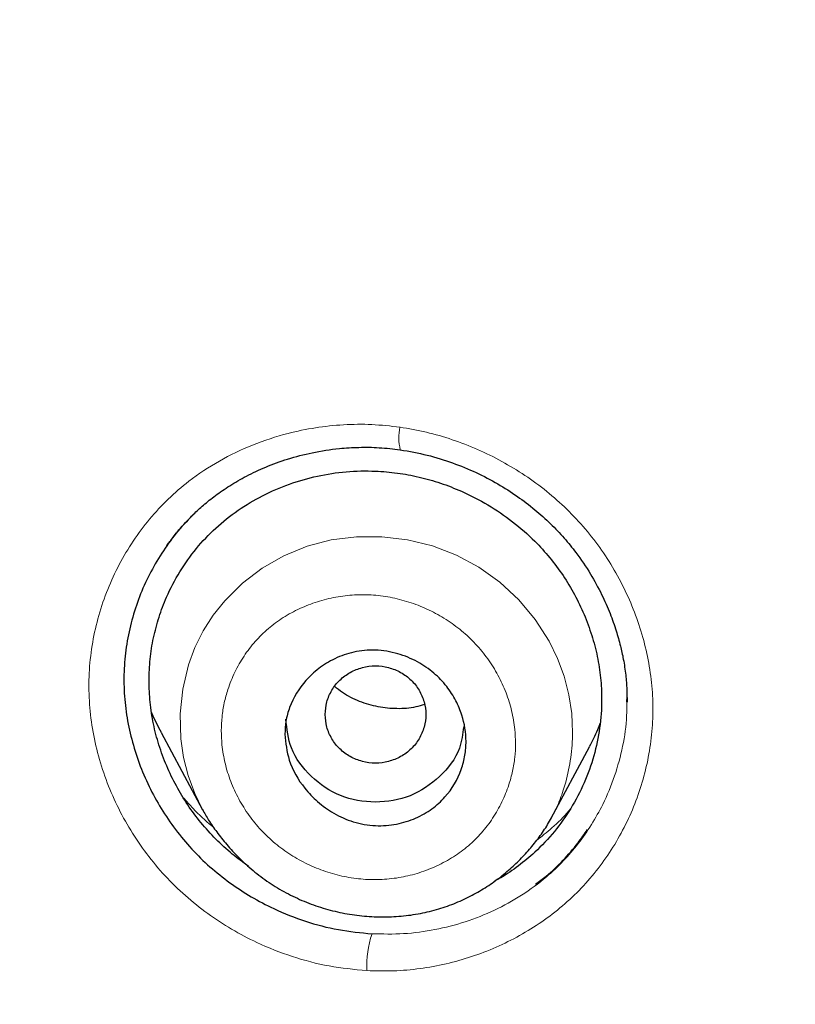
# Model space of a CAD drawing. Header units: millimetres. Extents: x 8 to 830, y 12 to 2106.
# Tile 348 of 624: x 428 to 436, y 1814 to 1823. Entities that reach past the tile are written whole.
import ezdxf

# ---------------------------------------------------------------- set-up
doc = ezdxf.new("R2010")
doc.units = ezdxf.units.MM

msp = doc.modelspace()

# ---------------------------------------------------------------- linework, layer by layer
at = {"color": 7, "linetype": 'Continuous', "lineweight": 30}
for p, q in [((434.1869, 1816.7007), (434.1872, 1816.7225)), ((434.1869, 1816.7007), (434.1872, 1816.7225)), ((434.187, 1816.7062), (434.1871, 1816.712)), ((434.187, 1816.7062), (434.1871, 1816.712)), ((429.5631, 1816.3947), (429.9721, 1815.6277)), ((433.4372, 1815.5437), (433.8154, 1816.2535)), ((429.9035, 1815.5679), (429.9036, 1815.5678)), ((429.9035, 1815.5679), (429.9036, 1815.5678)), ((429.9733, 1815.6283), (429.9699, 1815.6353)), ((433.513, 1815.4688), (433.513, 1815.4688)), ((433.513, 1815.4688), (433.513, 1815.4688))]:
    msp.add_line(p, q, dxfattribs=at)
at = {"color": 8, "linetype": 'Continuous', "lineweight": 0}
msp.add_line((434.1872, 1816.7225), (434.1879, 1816.7909), dxfattribs=at)
msp.add_line((434.1872, 1816.7225), (434.1879, 1816.7909), dxfattribs=at)
at = {"color": 8, "linetype": 'Continuous', "lineweight": 0, "flags": 128}
msp.add_lwpolyline([(429.9699, 1815.6353), (429.8948, 1815.7904), (429.8304, 1815.9665), (429.7846, 1816.1477), (429.7574, 1816.3322), (429.7501, 1816.5801), (429.7753, 1816.8261), (429.8329, 1817.0657), (429.897, 1817.2386), (429.979, 1817.4034), (430.0784, 1817.5587), (430.1936, 1817.703), (430.3692, 1817.8768), (430.5664, 1818.0267), (430.7815, 1818.1502), (431.0106, 1818.2447), (431.2511, 1818.3079), (431.5008, 1818.3395), (431.7548, 1818.3399), (432.0085, 1818.3095), (432.2568, 1818.2484), (432.495, 1818.1571), (432.7189, 1818.0358), (432.9261, 1817.8865), (433.1134, 1817.7123), (433.2776, 1817.5165), (433.4154, 1817.3021), (433.4996, 1817.1312), (433.5657, 1816.953), (433.6124, 1816.7695), (433.6399, 1816.5827), (433.6399, 1816.5827)], dxfattribs=at)
at = {"color": 8, "linetype": 'Continuous', "lineweight": 0}
for centre, radius, start, end in [((432.4337, 1819.3211), 0.5108, 167.93821, 193.35058), ((432.6633, 1814.0655), 1.0599, 161.85153, 181.92826)]:
    msp.add_arc(centre, radius, start, end, dxfattribs=at)
at = {"color": 7, "linetype": 'Continuous', "lineweight": 30}
for points, knots in [([(510.7345, 1777.283), (511.196, 1778.5113), (512.1144, 1780.956), (513.0981, 1784.7258), (513.8725, 1788.5069), (514.4563, 1792.2995), (514.9429, 1796.4852), (515.2975, 1801.0645), (515.5074, 1806.0295), (515.6025, 1811.5769), (515.5925, 1817.7062), (515.5808, 1824.4363), (515.4774, 1831.185), (515.1582, 1837.9628), (514.6141, 1843.6189), (513.9442, 1848.142), (513.2786, 1851.5396), (512.3994, 1854.9237), (511.2437, 1858.2683), (509.8264, 1861.3448), (508.149, 1864.1086), (506.2557, 1866.5237), (504.0457, 1868.669), (501.6067, 1870.5234), (499.0248, 1872.1214), (495.9035, 1873.724), (492.2173, 1875.2455), (487.9674, 1876.6144), (483.6514, 1877.6968), (479.2858, 1878.5243), (474.8847, 1879.0927), (470.4737, 1879.4169), (466.0811, 1879.5438), (461.7102, 1879.5546), (457.3392, 1879.5425), (452.9465, 1879.4146), (448.5357, 1879.0926), (444.1344, 1878.5252), (439.7689, 1877.6974), (435.4526, 1876.6159), (431.2032, 1875.2452), (427.5168, 1873.7246), (424.3955, 1872.1222), (421.8134, 1870.5248), (419.3748, 1868.6694), (417.1645, 1866.5249), (415.271, 1864.109), (413.594, 1861.3452), (412.1761, 1858.2686), (411.0209, 1854.9241), (410.1414, 1851.5401), (409.4759, 1848.1425), (408.8061, 1843.6193), (408.2616, 1837.9633), (407.9432, 1831.1854), (407.8394, 1824.4365), (407.8275, 1817.7065), (407.8173, 1811.1258), (407.9407, 1804.6729), (408.2877, 1798.3482), (408.8661, 1792.8889), (409.5849, 1788.3045), (410.3544, 1784.5914), (411.3287, 1780.8899), (412.232, 1778.4891), (412.6859, 1777.283)], [0, 0, 0, 0, 0.01422, 0.028301, 0.042283, 0.056188, 0.070046, 0.088148, 0.106186, 0.124159, 0.148558, 0.172923, 0.197399, 0.221993, 0.24671, 0.259145, 0.27167, 0.284302, 0.297067, 0.309991, 0.320883, 0.3319, 0.342924, 0.353811, 0.364567, 0.375221, 0.391058, 0.40678, 0.422432, 0.438055, 0.453668, 0.469227, 0.484683, 0.500001, 0.515318, 0.530774, 0.546334, 0.561944, 0.577571, 0.59322, 0.608942, 0.624779, 0.635434, 0.646191, 0.657076, 0.668103, 0.679114, 0.690014, 0.702933, 0.7157, 0.728331, 0.740856, 0.753291, 0.778008, 0.802602, 0.827078, 0.851444, 0.875842, 0.898728, 0.921719, 0.944802, 0.958463, 0.9722, 0.986034, 1, 1, 1, 1]), ([(510.7345, 1777.283), (511.196, 1778.5113), (512.1144, 1780.956), (513.0981, 1784.7258), (513.8725, 1788.5069), (514.4563, 1792.2995), (514.9429, 1796.4852), (515.2975, 1801.0645), (515.5074, 1806.0295), (515.6025, 1811.5769), (515.5925, 1817.7062), (515.5808, 1824.4363), (515.4774, 1831.185), (515.1582, 1837.9628), (514.6141, 1843.6189), (513.9442, 1848.142), (513.2786, 1851.5396), (512.3994, 1854.9237), (511.2437, 1858.2683), (509.8264, 1861.3448), (508.149, 1864.1086), (506.2557, 1866.5237), (504.0457, 1868.669), (501.6067, 1870.5234), (499.0248, 1872.1214), (495.9035, 1873.724), (492.2173, 1875.2455), (487.9674, 1876.6144), (483.6514, 1877.6968), (479.2858, 1878.5243), (474.8847, 1879.0927), (470.4737, 1879.4169), (466.0811, 1879.5438), (461.7102, 1879.5546), (457.3392, 1879.5425), (452.9465, 1879.4146), (448.5357, 1879.0926), (444.1344, 1878.5252), (439.7689, 1877.6974), (435.4526, 1876.6159), (431.2032, 1875.2452), (427.5168, 1873.7246), (424.3955, 1872.1222), (421.8134, 1870.5248), (419.3748, 1868.6694), (417.1645, 1866.5249), (415.271, 1864.109), (413.594, 1861.3452), (412.1761, 1858.2686), (411.0209, 1854.9241), (410.1414, 1851.5401), (409.4759, 1848.1425), (408.8061, 1843.6193), (408.2616, 1837.9633), (407.9432, 1831.1854), (407.8394, 1824.4365), (407.8275, 1817.7065), (407.8173, 1811.1258), (407.9407, 1804.6729), (408.2877, 1798.3482), (408.8661, 1792.8889), (409.5849, 1788.3045), (410.3544, 1784.5914), (411.3287, 1780.8899), (412.232, 1778.4891), (412.6859, 1777.283)], [0, 0, 0, 0, 0.01422, 0.028301, 0.042283, 0.056188, 0.070046, 0.088148, 0.106186, 0.124159, 0.148558, 0.172923, 0.197399, 0.221993, 0.24671, 0.259145, 0.27167, 0.284302, 0.297067, 0.309991, 0.320883, 0.3319, 0.342924, 0.353811, 0.364567, 0.375221, 0.391058, 0.40678, 0.422432, 0.438055, 0.453668, 0.469227, 0.484683, 0.500001, 0.515318, 0.530774, 0.546334, 0.561944, 0.577571, 0.59322, 0.608942, 0.624779, 0.635434, 0.646191, 0.657076, 0.668103, 0.679114, 0.690014, 0.702933, 0.7157, 0.728331, 0.740856, 0.753291, 0.778008, 0.802602, 0.827078, 0.851444, 0.875842, 0.898728, 0.921719, 0.944802, 0.958463, 0.9722, 0.986034, 1, 1, 1, 1]), ([(509.3423, 1777.4049), (509.7183, 1778.3924), (510.4698, 1780.3658), (511.3321, 1783.4065), (512.0458, 1786.4763), (512.6171, 1789.5709), (513.0767, 1792.6797), (513.5103, 1796.3921), (513.8592, 1800.711), (514.082, 1805.6321), (514.1824, 1810.777), (514.1877, 1816.1421), (514.1728, 1821.7311), (514.1152, 1827.3234), (513.9424, 1832.9205), (513.5875, 1838.5169), (513.0842, 1843.1695), (512.5192, 1846.875), (511.9914, 1849.6415), (511.3341, 1852.3856), (510.5188, 1855.0941), (509.5118, 1857.7456), (508.3826, 1860.0977), (507.1653, 1862.1408), (505.9164, 1863.8884), (504.5021, 1865.5141), (502.7581, 1867.1622), (500.6561, 1868.7706), (498.2049, 1870.3023), (495.4674, 1871.7247), (492.4542, 1873.021), (489.1781, 1874.1775), (485.8389, 1875.1431), (482.4531, 1875.9391), (478.7474, 1876.6301), (474.7215, 1877.1587), (470.3866, 1877.4866), (466.0475, 1877.6185), (461.7109, 1877.6317), (457.3736, 1877.6168), (453.0331, 1877.4839), (448.6974, 1877.1591), (444.6718, 1876.6304), (440.9669, 1875.9404), (437.5818, 1875.1439), (434.2431, 1874.1765), (430.9665, 1873.02), (427.9522, 1871.7254), (425.2152, 1870.3025), (422.7646, 1868.7707), (420.6639, 1867.1614), (418.9187, 1865.5147), (417.5059, 1863.8877), (416.2553, 1862.1413), (415.0394, 1860.0972), (413.9094, 1857.7456), (412.9024, 1855.0942), (412.0874, 1852.3857), (411.43, 1849.6416), (410.902, 1846.8752), (410.3372, 1843.1697), (409.8334, 1838.5173), (409.4791, 1832.9208), (409.3061, 1827.3237), (409.2483, 1821.7314), (409.2333, 1816.1424), (409.2386, 1810.8518), (409.3331, 1805.8564), (409.5372, 1801.1587), (409.8955, 1796.4662), (410.376, 1792.367), (410.9254, 1788.8629), (411.4883, 1785.9489), (412.1819, 1783.0587), (413.0111, 1780.1956), (413.7221, 1778.3357), (414.078, 1777.4049)], [0, 0, 0, 0, 0.011709, 0.0234, 0.035079, 0.046745, 0.058401, 0.070053, 0.08835, 0.106637, 0.124908, 0.145647, 0.166375, 0.187119, 0.207887, 0.228673, 0.249479, 0.259892, 0.270315, 0.28075, 0.291198, 0.301658, 0.31213, 0.319994, 0.327864, 0.335737, 0.343609, 0.354092, 0.364563, 0.37502, 0.38755, 0.400066, 0.41258, 0.425091, 0.437599, 0.45323, 0.468841, 0.484431, 0.499999, 0.515569, 0.531166, 0.546782, 0.562408, 0.574915, 0.587424, 0.599934, 0.612454, 0.624987, 0.635443, 0.645912, 0.656393, 0.664263, 0.672136, 0.680006, 0.687871, 0.698343, 0.708803, 0.71925, 0.729685, 0.740108, 0.750521, 0.771326, 0.792113, 0.81288, 0.833624, 0.854353, 0.875091, 0.892532, 0.909986, 0.927451, 0.944927, 0.955919, 0.966921, 0.977933, 0.988958, 1, 1, 1, 1]), ([(509.3423, 1777.4049), (509.7183, 1778.3924), (510.4698, 1780.3658), (511.3321, 1783.4065), (512.0458, 1786.4763), (512.6171, 1789.5709), (513.0767, 1792.6797), (513.5103, 1796.3921), (513.8592, 1800.711), (514.082, 1805.6321), (514.1824, 1810.777), (514.1877, 1816.1421), (514.1728, 1821.7311), (514.1152, 1827.3234), (513.9424, 1832.9205), (513.5875, 1838.5169), (513.0842, 1843.1695), (512.5192, 1846.875), (511.9914, 1849.6415), (511.3341, 1852.3856), (510.5188, 1855.0941), (509.5118, 1857.7456), (508.3826, 1860.0977), (507.1653, 1862.1408), (505.9164, 1863.8884), (504.5021, 1865.5141), (502.7581, 1867.1622), (500.6561, 1868.7706), (498.2049, 1870.3023), (495.4674, 1871.7247), (492.4542, 1873.021), (489.1781, 1874.1775), (485.8389, 1875.1431), (482.4531, 1875.9391), (478.7474, 1876.6301), (474.7215, 1877.1587), (470.3866, 1877.4866), (466.0475, 1877.6185), (461.7109, 1877.6317), (457.3736, 1877.6168), (453.0331, 1877.4839), (448.6974, 1877.1591), (444.6718, 1876.6304), (440.9669, 1875.9404), (437.5818, 1875.1439), (434.2431, 1874.1765), (430.9665, 1873.02), (427.9522, 1871.7254), (425.2152, 1870.3025), (422.7646, 1868.7707), (420.6639, 1867.1614), (418.9187, 1865.5147), (417.5059, 1863.8877), (416.2553, 1862.1413), (415.0394, 1860.0972), (413.9094, 1857.7456), (412.9024, 1855.0942), (412.0874, 1852.3857), (411.43, 1849.6416), (410.902, 1846.8752), (410.3372, 1843.1697), (409.8334, 1838.5173), (409.4791, 1832.9208), (409.3061, 1827.3237), (409.2483, 1821.7314), (409.2333, 1816.1424), (409.2386, 1810.8518), (409.3331, 1805.8564), (409.5372, 1801.1587), (409.8955, 1796.4662), (410.376, 1792.367), (410.9254, 1788.8629), (411.4883, 1785.9489), (412.1819, 1783.0587), (413.0111, 1780.1956), (413.7221, 1778.3357), (414.078, 1777.4049)], [0, 0, 0, 0, 0.011709, 0.0234, 0.035079, 0.046745, 0.058401, 0.070053, 0.08835, 0.106637, 0.124908, 0.145647, 0.166375, 0.187119, 0.207887, 0.228673, 0.249479, 0.259892, 0.270315, 0.28075, 0.291198, 0.301658, 0.31213, 0.319994, 0.327864, 0.335737, 0.343609, 0.354092, 0.364563, 0.37502, 0.38755, 0.400066, 0.41258, 0.425091, 0.437599, 0.45323, 0.468841, 0.484431, 0.499999, 0.515569, 0.531166, 0.546782, 0.562408, 0.574915, 0.587424, 0.599934, 0.612454, 0.624987, 0.635443, 0.645912, 0.656393, 0.664263, 0.672136, 0.680006, 0.687871, 0.698343, 0.708803, 0.71925, 0.729685, 0.740108, 0.750521, 0.771326, 0.792113, 0.81288, 0.833624, 0.854353, 0.875091, 0.892532, 0.909986, 0.927451, 0.944927, 0.955919, 0.966921, 0.977933, 0.988958, 1, 1, 1, 1]), ([(461.71, 1876.7251), (459.7836, 1876.7191), (455.935, 1876.707), (450.1669, 1876.4209), (444.9062, 1875.7739), (440.1692, 1874.8559), (435.962, 1873.7708), (431.8448, 1872.4103), (428.3013, 1870.9003), (425.3254, 1869.3248), (422.897, 1867.7711), (420.6365, 1865.9928), (418.6102, 1863.9605), (416.8658, 1861.6934), (415.3041, 1859.0858), (413.9659, 1856.1624), (412.8682, 1852.9648), (412.0302, 1849.7227), (411.3937, 1846.4605), (410.7547, 1842.0893), (410.2338, 1836.5887), (409.9388, 1829.9591), (409.8582, 1823.3125), (409.8617, 1816.6609), (409.8757, 1810.8439), (409.9888, 1805.8613), (410.1745, 1801.7126), (410.4806, 1797.5672), (410.9376, 1793.4304), (411.5631, 1789.3134), (412.4201, 1785.2412), (413.5166, 1781.214), (414.5711, 1778.6308), (415.0997, 1777.336)], [0, 0, 0, 0, 0.041855, 0.08362, 0.125415, 0.156959, 0.188537, 0.219976, 0.251431, 0.272568, 0.293656, 0.314639, 0.33578, 0.356911, 0.377922, 0.403277, 0.42848, 0.45338, 0.478142, 0.502858, 0.552306, 0.601886, 0.651609, 0.701376, 0.751127, 0.782208, 0.813287, 0.844384, 0.875537, 0.906709, 0.937788, 0.968814, 1, 1, 1, 1]), ([(461.71, 1876.6221), (459.773, 1876.616), (455.9033, 1876.6039), (450.1038, 1876.3132), (444.8153, 1875.6562), (440.0544, 1874.7255), (435.8273, 1873.6251), (431.6924, 1872.2447), (428.1366, 1870.7104), (425.1552, 1869.1079), (422.7277, 1867.5258), (420.4749, 1865.7137), (418.4686, 1863.6413), (416.7496, 1861.3371), (415.2172, 1858.6945), (413.9111, 1855.7428), (412.8458, 1852.5265), (412.036, 1849.2782), (411.4226, 1846.0171), (410.8079, 1841.6568), (410.3087, 1836.1795), (410.0301, 1829.5862), (409.9581, 1822.9815), (409.9612, 1816.3722), (409.9784, 1810.5907), (410.0963, 1805.639), (410.2862, 1801.5197), (410.5955, 1797.4089), (411.054, 1793.3073), (411.6807, 1789.2191), (412.5388, 1785.1694), (413.6353, 1781.17), (414.6847, 1778.6088), (415.2092, 1777.3287)], [0, 0, 0, 0, 0.042133, 0.084172, 0.12624, 0.157991, 0.189772, 0.221412, 0.253078, 0.274358, 0.295572, 0.316692, 0.337987, 0.359238, 0.380387, 0.405921, 0.431187, 0.456106, 0.480854, 0.505526, 0.554819, 0.604169, 0.653612, 0.70311, 0.752631, 0.783561, 0.81446, 0.845339, 0.876228, 0.907207, 0.938215, 0.96912, 1, 1, 1, 1]), ([(429.6158, 1818.2474), (429.6201, 1818.2536), (429.6318, 1818.2702), (429.6566, 1818.3042), (429.6927, 1818.3516), (429.7421, 1818.4124), (429.806, 1818.4849), (429.8863, 1818.5676), (429.9849, 1818.6581), (430.1042, 1818.7535), (430.2461, 1818.8508), (430.4124, 1818.9465), (430.6044, 1819.0365), (430.8228, 1819.1161), (431.0674, 1819.1796), (431.3048, 1819.2163), (431.5274, 1819.2298), (431.7297, 1819.2276), (431.8668, 1819.2114), (431.9367, 1819.2031)], [0, 0, 0, 0, 0.009771, 0.026424, 0.050037, 0.08063, 0.118206, 0.162764, 0.214307, 0.27286, 0.33857, 0.411539, 0.491804, 0.579352, 0.674099, 0.775893, 0.847599, 0.922307, 1, 1, 1, 1]), ([(429.6158, 1818.2474), (429.6201, 1818.2536), (429.6318, 1818.2702), (429.6566, 1818.3042), (429.6927, 1818.3516), (429.7421, 1818.4124), (429.806, 1818.4849), (429.8863, 1818.5676), (429.9849, 1818.6581), (430.1042, 1818.7535), (430.2461, 1818.8508), (430.4124, 1818.9465), (430.6044, 1819.0365), (430.8228, 1819.1161), (431.0674, 1819.1796), (431.3048, 1819.2163), (431.5274, 1819.2298), (431.7297, 1819.2276), (431.8668, 1819.2114), (431.9367, 1819.2031)], [0, 0, 0, 0, 0.009771, 0.026424, 0.050037, 0.08063, 0.118206, 0.162764, 0.214307, 0.27286, 0.33857, 0.411539, 0.491804, 0.579352, 0.674099, 0.775893, 0.847599, 0.922307, 1, 1, 1, 1]), ([(431.9367, 1819.2031), (432.0265, 1819.1873), (432.2025, 1819.1564), (432.4546, 1819.0775), (432.6889, 1818.9812), (432.9038, 1818.8689), (433.0988, 1818.7447), (433.2737, 1818.6116), (433.4287, 1818.4724), (433.5642, 1818.3296), (433.6987, 1818.1639), (433.825, 1817.9772), (433.9365, 1817.7734), (434.0202, 1817.584), (434.081, 1817.4127), (434.1236, 1817.2613), (434.156, 1817.1136), (434.1774, 1816.9689), (434.1886, 1816.8258), (434.1894, 1816.7389), (434.1898, 1816.6976)], [0, 0, 0, 0, 0.0739702, 0.1450548, 0.2131856, 0.2782995, 0.3403582, 0.3993551, 0.4553144, 0.5082853, 0.5583393, 0.627991, 0.6910742, 0.747503, 0.7972251, 0.840223, 0.8770928, 0.9219723, 0.9628748, 1, 1, 1, 1]), ([(431.9367, 1819.2031), (432.0265, 1819.1873), (432.2025, 1819.1564), (432.4546, 1819.0775), (432.6889, 1818.9812), (432.9038, 1818.8689), (433.0988, 1818.7447), (433.2737, 1818.6116), (433.4287, 1818.4724), (433.5642, 1818.3296), (433.6987, 1818.1639), (433.825, 1817.9772), (433.9365, 1817.7734), (434.0202, 1817.584), (434.081, 1817.4127), (434.1236, 1817.2613), (434.156, 1817.1136), (434.1774, 1816.9689), (434.1886, 1816.8258), (434.1894, 1816.7389), (434.1898, 1816.6976)], [0, 0, 0, 0, 0.0739702, 0.1450548, 0.2131856, 0.2782995, 0.3403582, 0.3993551, 0.4553144, 0.5082853, 0.5583393, 0.627991, 0.6910742, 0.747503, 0.7972251, 0.840223, 0.8770928, 0.9219723, 0.9628748, 1, 1, 1, 1]), ([(429.4409, 1816.9098), (429.4431, 1816.9809), (429.4475, 1817.1241), (429.4825, 1817.3353), (429.5369, 1817.5418), (429.6214, 1817.7636), (429.7415, 1817.9945), (429.9059, 1818.2255), (430.1005, 1818.4301), (430.3217, 1818.6069), (430.5673, 1818.7534), (430.8326, 1818.8669), (431.1113, 1818.9472), (431.3987, 1818.9909), (431.6657, 1818.9967), (431.9081, 1818.9755), (432.1242, 1818.9356), (432.3375, 1818.8747), (432.5681, 1818.7855), (432.8111, 1818.6607), (433.0561, 1818.4939), (433.2598, 1818.3148), (433.4246, 1818.1326), (433.5562, 1817.9551), (433.6704, 1817.7665), (433.7659, 1817.5677), (433.8419, 1817.3618), (433.8971, 1817.1507), (433.93, 1816.9379), (433.9418, 1816.7001), (433.9239, 1816.4394), (433.8649, 1816.1602), (433.7678, 1815.8916), (433.6367, 1815.6385), (433.4724, 1815.4069), (433.2944, 1815.2178), (433.1126, 1815.0677), (432.978, 1814.973), (432.895, 1814.9299), (432.8749, 1814.9194)], [0, 0, 0, 0, 0.023496, 0.047304, 0.070929, 0.094554, 0.126406, 0.157743, 0.189121, 0.220474, 0.251825, 0.283706, 0.315433, 0.346776, 0.378259, 0.401786, 0.425242, 0.448852, 0.472838, 0.504294, 0.535954, 0.567333, 0.590827, 0.61461, 0.638275, 0.66186, 0.685917, 0.709541, 0.732968, 0.756436, 0.787845, 0.819182, 0.85101, 0.882785, 0.914122, 0.945578, 0.96908, 0.992526, 1, 1, 1, 1]), ([(429.4409, 1816.9098), (429.4431, 1816.9809), (429.4475, 1817.1241), (429.4825, 1817.3353), (429.5369, 1817.5418), (429.6214, 1817.7636), (429.7415, 1817.9945), (429.9059, 1818.2255), (430.1005, 1818.4301), (430.3217, 1818.6069), (430.5673, 1818.7534), (430.8326, 1818.8669), (431.1113, 1818.9472), (431.3987, 1818.9909), (431.6657, 1818.9967), (431.9081, 1818.9755), (432.1242, 1818.9356), (432.3375, 1818.8747), (432.5681, 1818.7855), (432.8111, 1818.6607), (433.0561, 1818.4939), (433.2598, 1818.3148), (433.4246, 1818.1326), (433.5562, 1817.9551), (433.6704, 1817.7665), (433.7659, 1817.5677), (433.8419, 1817.3618), (433.8971, 1817.1507), (433.93, 1816.9379), (433.9418, 1816.7001), (433.9239, 1816.4394), (433.8649, 1816.1602), (433.7678, 1815.8916), (433.6367, 1815.6385), (433.4724, 1815.4069), (433.2944, 1815.2178), (433.1126, 1815.0677), (432.978, 1814.973), (432.895, 1814.9299), (432.8749, 1814.9194)], [0, 0, 0, 0, 0.023496, 0.047304, 0.070929, 0.094554, 0.126406, 0.157743, 0.189121, 0.220474, 0.251825, 0.283706, 0.315433, 0.346776, 0.378259, 0.401786, 0.425242, 0.448852, 0.472838, 0.504294, 0.535954, 0.567333, 0.590827, 0.61461, 0.638275, 0.66186, 0.685917, 0.709541, 0.732968, 0.756436, 0.787845, 0.819182, 0.85101, 0.882785, 0.914122, 0.945578, 0.96908, 0.992526, 1, 1, 1, 1]), ([(429.8927, 1818.5715), (429.8365, 1818.5137), (429.724, 1818.3978), (429.5802, 1818.2024), (429.4559, 1817.994), (429.354, 1817.7732), (429.2751, 1817.5428), (429.2206, 1817.3047), (429.1913, 1817.0615), (429.1892, 1816.8156), (429.2142, 1816.5699), (429.2647, 1816.3268), (429.3398, 1816.0888), (429.4382, 1815.8582), (429.5589, 1815.6374), (429.7007, 1815.4288), (429.8626, 1815.2347), (430.0437, 1815.0577), (430.2417, 1814.8992), (430.4544, 1814.7602), (430.7044, 1814.6283), (430.9936, 1814.5145), (431.3213, 1814.4276), (431.5445, 1814.4063), (431.656, 1814.3956)], [0, 0, 0, 0, 0.0432919, 0.0867147, 0.1302019, 0.1737235, 0.2172453, 0.2607436, 0.30422, 0.3476565, 0.3910787, 0.4345349, 0.4780311, 0.5215463, 0.5650467, 0.608501, 0.6518945, 0.6952588, 0.7386635, 0.7821374, 0.8256773, 0.8837765, 0.941892, 1, 1, 1, 1]), ([(429.8927, 1818.5715), (429.8365, 1818.5137), (429.724, 1818.3978), (429.5802, 1818.2024), (429.4559, 1817.994), (429.354, 1817.7732), (429.2751, 1817.5428), (429.2206, 1817.3047), (429.1913, 1817.0615), (429.1892, 1816.8156), (429.2142, 1816.5699), (429.2647, 1816.3268), (429.3398, 1816.0888), (429.4382, 1815.8582), (429.5589, 1815.6374), (429.7007, 1815.4288), (429.8626, 1815.2347), (430.0437, 1815.0577), (430.2417, 1814.8992), (430.4544, 1814.7602), (430.7044, 1814.6283), (430.9936, 1814.5145), (431.3213, 1814.4276), (431.5445, 1814.4063), (431.656, 1814.3956)], [0, 0, 0, 0, 0.0432919, 0.0867147, 0.1302019, 0.1737235, 0.2172453, 0.2607436, 0.30422, 0.3476565, 0.3910787, 0.4345349, 0.4780311, 0.5215463, 0.5650467, 0.608501, 0.6518945, 0.6952588, 0.7386635, 0.7821374, 0.8256773, 0.8837765, 0.941892, 1, 1, 1, 1]), ([(430.7905, 1816.3783), (430.7927, 1816.4217), (430.7973, 1816.5122), (430.8501, 1816.7003), (430.9609, 1816.8828), (431.1266, 1817.0366), (431.2871, 1817.1355), (431.4781, 1817.2024), (431.6928, 1817.2219), (431.9096, 1817.1857), (432.1072, 1817.1049), (432.2719, 1816.9922), (432.3996, 1816.8587), (432.4909, 1816.7153), (432.5669, 1816.5336), (432.5978, 1816.3474), (432.5827, 1816.1658), (432.5322, 1815.9712), (432.4216, 1815.783), (432.2526, 1815.6303), (432.0896, 1815.5369), (431.899, 1815.4774), (431.6871, 1815.4603), (431.4719, 1815.4984), (431.2766, 1815.5855), (431.1146, 1815.7019), (430.9533, 1815.8715), (430.8191, 1816.0991), (430.7994, 1816.2912), (430.7905, 1816.3783)], [0, 0, 0, 0, 0.023811, 0.04967, 0.10763, 0.139792, 0.174215, 0.210578, 0.249158, 0.289168, 0.326709, 0.361631, 0.394255, 0.424279, 0.451974, 0.499832, 0.524863, 0.551862, 0.610755, 0.642961, 0.677046, 0.713032, 0.750704, 0.790664, 0.828257, 0.863315, 0.895677, 0.952671, 1, 1, 1, 1]), ([(431.1905, 1816.5736), (431.1939, 1816.5315), (431.2009, 1816.4472), (431.2534, 1816.3296), (431.3326, 1816.228), (431.4379, 1816.1509), (431.5597, 1816.1022), (431.6905, 1816.0848), (431.8213, 1816.1022), (431.9431, 1816.1509), (432.0483, 1816.228), (432.128, 1816.3296), (432.1785, 1816.4472), (432.1965, 1816.5736), (432.1785, 1816.6999), (432.128, 1816.8176), (432.0483, 1816.9192), (431.9431, 1816.9962), (431.8213, 1817.045), (431.6905, 1817.0623), (431.5597, 1817.045), (431.4379, 1816.9962), (431.3326, 1816.9192), (431.2534, 1816.8176), (431.2009, 1816.6999), (431.1939, 1816.6157), (431.1905, 1816.5736)], [0, 0, 0, 0, 0.041659, 0.083341, 0.125, 0.166659, 0.208341, 0.25, 0.291659, 0.333341, 0.375, 0.416659, 0.458341, 0.5, 0.541659, 0.583341, 0.625, 0.666659, 0.708341, 0.75, 0.791659, 0.833341, 0.875, 0.916659, 0.958341, 1, 1, 1, 1]), ([(430.4293, 1815.0654), (430.3747, 1815.105), (430.2606, 1815.1878), (430.1029, 1815.3343), (429.9545, 1815.4978), (429.8228, 1815.6746), (429.7089, 1815.8631), (429.6133, 1816.0625), (429.5367, 1816.2695), (429.4816, 1816.4812), (429.4472, 1816.6951), (429.443, 1816.8381), (429.4409, 1816.9098)], [0, 0, 0, 0, 0.091829, 0.192021, 0.293061, 0.39329, 0.493709, 0.595312, 0.698007, 0.798993, 0.899306, 1, 1, 1, 1]), ([(430.4293, 1815.0654), (430.3747, 1815.105), (430.2606, 1815.1878), (430.1029, 1815.3343), (429.9545, 1815.4978), (429.8228, 1815.6746), (429.7089, 1815.8631), (429.6133, 1816.0625), (429.5367, 1816.2695), (429.4816, 1816.4812), (429.4472, 1816.6951), (429.443, 1816.8381), (429.4409, 1816.9098)], [0, 0, 0, 0, 0.091829, 0.192021, 0.293061, 0.39329, 0.493709, 0.595312, 0.698007, 0.798993, 0.899306, 1, 1, 1, 1]), ([(432.1764, 1816.6744), (432.148, 1816.665), (432.0607, 1816.6363), (431.9038, 1816.6269), (431.7148, 1816.6439), (431.5313, 1816.6995), (431.3853, 1816.7693), (431.3108, 1816.8305), (431.2861, 1816.8508)], [0, 0, 0, 0, 0.097057, 0.297702, 0.497808, 0.698588, 0.900183, 1, 1, 1, 1]), ([(429.5642, 1816.3952), (429.5309, 1816.4563), (429.4949, 1816.5224), (429.469, 1816.5923), (429.467, 1816.5976)], [0, 0, 0, 0, 0.924216, 1, 1, 1, 1]), ([(432.5667, 1816.4531), (432.5576, 1816.3802), (432.5343, 1816.1934), (432.3375, 1815.9446), (432.0459, 1815.744), (431.6893, 1815.6841), (431.3338, 1815.7451), (431.0408, 1815.9455), (430.8345, 1816.2168), (430.8108, 1816.4291), (430.7999, 1816.5269)], [0, 0, 0, 0, 0.085424, 0.218959, 0.352404, 0.485514, 0.619102, 0.752169, 0.885705, 1, 1, 1, 1]), ([(433.9206, 1816.4866), (433.9126, 1816.4642), (433.884, 1816.3837), (433.8435, 1816.3084), (433.8143, 1816.254)], [0, 0, 0, 0, 0.277855, 1, 1, 1, 1]), ([(429.9713, 1815.6316), (429.9914, 1815.596), (430.0349, 1815.5188), (430.1157, 1815.4017), (430.2147, 1815.2766), (430.3343, 1815.148), (430.4738, 1815.021), (430.6312, 1814.9029), (430.8016, 1814.7999), (430.9814, 1814.7149), (431.1684, 1814.6482), (431.3603, 1814.6001), (431.5552, 1814.5705), (431.7512, 1814.5596), (431.946, 1814.5676), (432.136, 1814.5943), (432.318, 1814.6387), (432.4896, 1814.6998), (432.6499, 1814.775), (432.7983, 1814.862), (432.9344, 1814.9588), (433.0576, 1815.0633), (433.1684, 1815.1742), (433.2705, 1815.2919), (433.3631, 1815.4152), (433.4138, 1815.5034), (433.439, 1815.5471)], [0, 0, 0, 0, 0.028866, 0.062542, 0.099875, 0.140978, 0.185961, 0.232585, 0.279187, 0.325766, 0.372245, 0.418654, 0.464995, 0.511253, 0.557404, 0.60314, 0.647654, 0.691074, 0.733487, 0.774833, 0.815035, 0.854019, 0.891758, 0.928497, 0.964511, 1, 1, 1, 1]), ([(433.2816, 1814.8871), (433.3169, 1814.9134), (433.4139, 1814.9858), (433.5553, 1815.1233), (433.6935, 1815.2786), (433.7665, 1815.3871), (433.797, 1815.4325)], [0, 0, 0, 0, 0.17462, 0.479396, 0.78203, 1, 1, 1, 1]), ([(433.2816, 1814.8871), (433.3169, 1814.9134), (433.4139, 1814.9858), (433.5553, 1815.1233), (433.6935, 1815.2786), (433.7665, 1815.3871), (433.797, 1815.4325)], [0, 0, 0, 0, 0.17462, 0.479396, 0.78203, 1, 1, 1, 1])]:
    msp.add_open_spline(points, degree=3, knots=knots, dxfattribs=at)
at = {"color": 8, "linetype": 'Continuous', "lineweight": 0}
for points, knots in [([(414.6984, 1777.3629), (414.2252, 1778.5221), (413.2826, 1780.8313), (412.2609, 1784.4143), (411.4391, 1788.0286), (410.8142, 1791.6827), (410.2841, 1795.749), (409.8844, 1800.2336), (409.6286, 1805.1329), (409.4925, 1810.6497), (409.4778, 1816.7719), (409.4752, 1823.4942), (409.5632, 1830.2154), (409.8765, 1836.934), (410.4267, 1842.5243), (411.1064, 1846.9804), (411.7859, 1850.3067), (412.6744, 1853.5854), (413.8262, 1856.7875), (415.2204, 1859.6971), (416.8402, 1862.2782), (418.6354, 1864.5158), (420.7004, 1866.524), (422.9959, 1868.2807), (425.4501, 1869.8152), (428.4507, 1871.3724), (432.0189, 1872.8663), (436.1414, 1874.2091), (440.3183, 1875.2723), (444.9998, 1876.1675), (450.2117, 1876.8032), (455.9496, 1877.0876), (459.7867, 1877.1001), (461.7102, 1877.1064)], [0, 0, 0, 0, 0.027811, 0.055398, 0.082938, 0.110516, 0.138178, 0.174576, 0.211159, 0.247876, 0.297974, 0.34805, 0.398105, 0.448142, 0.498248, 0.523439, 0.548708, 0.573938, 0.599093, 0.624359, 0.645457, 0.666462, 0.68755, 0.708668, 0.729707, 0.750736, 0.78232, 0.813743, 0.844809, 0.875739, 0.916964, 0.958374, 1, 1, 1, 1]), ([(461.71, 1876.0563), (460.2867, 1876.0522), (457.443, 1876.0442), (453.1829, 1875.9191), (448.9385, 1875.6014), (444.9984, 1875.0867), (441.3642, 1874.4135), (438.0349, 1873.6292), (434.7509, 1872.6808), (431.5343, 1871.5468), (428.5793, 1870.2722), (425.8939, 1868.8719), (423.4942, 1867.3625), (421.2612, 1865.6383), (419.2511, 1863.6647), (417.5173, 1861.4469), (416.0572, 1859.0447), (414.8548, 1856.5144), (413.8763, 1853.897), (413.0887, 1851.2226), (412.4565, 1848.5171), (411.9562, 1845.7927), (411.4303, 1842.1248), (410.9689, 1837.501), (410.66, 1831.9249), (410.5267, 1826.3432), (410.5024, 1820.7646), (410.5022, 1815.2248), (410.5331, 1809.7206), (410.6802, 1804.2494), (411.0067, 1798.7812), (411.5042, 1794.0446), (412.106, 1790.0483), (412.7359, 1786.7899), (413.5349, 1783.5682), (414.5101, 1780.3767), (415.3849, 1778.3202), (415.824, 1777.288)], [0, 0, 0, 0, 0.031153, 0.062241, 0.093264, 0.124292, 0.149214, 0.174231, 0.199272, 0.224213, 0.249143, 0.270053, 0.290969, 0.311752, 0.332508, 0.353493, 0.374457, 0.395355, 0.4163, 0.437235, 0.458081, 0.478875, 0.499661, 0.541623, 0.583663, 0.625704, 0.667702, 0.709692, 0.750932, 0.792205, 0.833511, 0.874862, 0.899904, 0.924876, 0.94982, 0.974812, 1, 1, 1, 1]), ([(461.71, 1876.0563), (460.2867, 1876.0522), (457.443, 1876.0442), (453.1829, 1875.9191), (448.9385, 1875.6014), (444.9984, 1875.0867), (441.3642, 1874.4135), (438.0349, 1873.6292), (434.7509, 1872.6808), (431.5343, 1871.5468), (428.5793, 1870.2722), (425.8939, 1868.8719), (423.4942, 1867.3625), (421.2612, 1865.6383), (419.2511, 1863.6647), (417.5173, 1861.4469), (416.0572, 1859.0447), (414.8548, 1856.5144), (413.8763, 1853.897), (413.0887, 1851.2226), (412.4565, 1848.5171), (411.9562, 1845.7927), (411.4303, 1842.1248), (410.9689, 1837.501), (410.66, 1831.9249), (410.5267, 1826.3432), (410.5024, 1820.7646), (410.5022, 1815.2248), (410.5331, 1809.7206), (410.6802, 1804.2494), (411.0067, 1798.7812), (411.5042, 1794.0446), (412.106, 1790.0483), (412.7359, 1786.7899), (413.5349, 1783.5682), (414.5101, 1780.3767), (415.3849, 1778.3202), (415.824, 1777.288)], [0, 0, 0, 0, 0.031153, 0.062241, 0.093264, 0.124292, 0.149214, 0.174231, 0.199272, 0.224213, 0.249143, 0.270053, 0.290969, 0.311752, 0.332508, 0.353493, 0.374457, 0.395355, 0.4163, 0.437235, 0.458081, 0.478875, 0.499661, 0.541623, 0.583663, 0.625704, 0.667702, 0.709692, 0.750932, 0.792205, 0.833511, 0.874862, 0.899904, 0.924876, 0.94982, 0.974812, 1, 1, 1, 1]), ([(431.6039, 1814.0298), (431.4791, 1814.0417), (431.2296, 1814.0655), (430.8631, 1814.1627), (430.5395, 1814.2899), (430.2597, 1814.4376), (430.0215, 1814.5933), (429.7995, 1814.7709), (429.5963, 1814.9694), (429.4147, 1815.1871), (429.2555, 1815.4211), (429.1202, 1815.6687), (429.0099, 1815.9273), (428.9258, 1816.1943), (428.8692, 1816.4671), (428.8414, 1816.7431), (428.8437, 1817.0193), (428.8766, 1817.2925), (428.9379, 1817.5597), (429.0266, 1817.8181), (429.1412, 1818.0655), (429.2804, 1818.2992), (429.4432, 1818.5169), (429.628, 1818.716), (429.8569, 1818.9138), (430.1362, 1819.0984), (430.4674, 1819.2577), (430.7901, 1819.3634), (431.0937, 1819.4262), (431.3723, 1819.4557), (431.6538, 1819.4598), (431.8407, 1819.4385), (431.9342, 1819.4278)], [0, 0, 0, 0, 0.041654, 0.083321, 0.12499, 0.156233, 0.187447, 0.218634, 0.249821, 0.281035, 0.312279, 0.343549, 0.37483, 0.406105, 0.437365, 0.468622, 0.499915, 0.531233, 0.562534, 0.593829, 0.62511, 0.656361, 0.687566, 0.718722, 0.74985, 0.791397, 0.833067, 0.87482, 0.906157, 0.937471, 0.968749, 1, 1, 1, 1]), ([(431.6039, 1814.0298), (431.4791, 1814.0417), (431.2296, 1814.0655), (430.8631, 1814.1627), (430.5395, 1814.2899), (430.2597, 1814.4376), (430.0215, 1814.5933), (429.7995, 1814.7709), (429.5963, 1814.9694), (429.4147, 1815.1871), (429.2555, 1815.4211), (429.1202, 1815.6687), (429.0099, 1815.9273), (428.9258, 1816.1943), (428.8692, 1816.4671), (428.8414, 1816.7431), (428.8437, 1817.0193), (428.8766, 1817.2925), (428.9379, 1817.5597), (429.0266, 1817.8181), (429.1412, 1818.0655), (429.2804, 1818.2992), (429.4432, 1818.5169), (429.628, 1818.716), (429.8569, 1818.9138), (430.1362, 1819.0984), (430.4674, 1819.2577), (430.7901, 1819.3634), (431.0937, 1819.4262), (431.3723, 1819.4557), (431.6538, 1819.4598), (431.8407, 1819.4385), (431.9342, 1819.4278)], [0, 0, 0, 0, 0.041654, 0.083321, 0.12499, 0.156233, 0.187447, 0.218634, 0.249821, 0.281035, 0.312279, 0.343549, 0.37483, 0.406105, 0.437365, 0.468622, 0.499915, 0.531233, 0.562534, 0.593829, 0.62511, 0.656361, 0.687566, 0.718722, 0.74985, 0.791397, 0.833067, 0.87482, 0.906157, 0.937471, 0.968749, 1, 1, 1, 1]), ([(431.9342, 1819.4278), (432.0217, 1819.4127), (432.197, 1819.3826), (432.4543, 1819.3069), (432.7051, 1819.2102), (432.9467, 1819.0913), (433.1771, 1818.9519), (433.3939, 1818.7928), (433.5949, 1818.615), (433.7778, 1818.4194), (433.9405, 1818.2075), (434.0827, 1817.9819), (434.2031, 1817.7448), (434.301, 1817.4986), (434.3753, 1817.2455), (434.425, 1816.9881), (434.4491, 1816.7286), (434.4464, 1816.4692), (434.4166, 1816.2125), (434.3616, 1815.9605), (434.2821, 1815.7153), (434.1791, 1815.479), (434.0535, 1815.2541), (433.9062, 1815.0425), (433.7383, 1814.8467), (433.5505, 1814.669), (433.3447, 1814.5114), (433.124, 1814.3741), (432.8904, 1814.2583), (432.6461, 1814.1646), (432.3932, 1814.0936), (432.1337, 1814.0467), (431.8698, 1814.0223), (431.6926, 1814.0273), (431.6039, 1814.0298)], [0, 0, 0, 0, 0.0312, 0.062455, 0.093748, 0.125055, 0.156346, 0.187599, 0.218808, 0.249986, 0.28119, 0.312445, 0.343734, 0.375027, 0.406292, 0.437502, 0.468648, 0.499744, 0.530853, 0.562019, 0.593239, 0.624498, 0.655775, 0.687055, 0.718335, 0.749635, 0.780942, 0.812232, 0.843521, 0.874813, 0.906103, 0.937391, 0.968683, 1, 1, 1, 1]), ([(431.9342, 1819.4278), (432.0217, 1819.4127), (432.197, 1819.3826), (432.4543, 1819.3069), (432.7051, 1819.2102), (432.9467, 1819.0913), (433.1771, 1818.9519), (433.3939, 1818.7928), (433.5949, 1818.615), (433.7778, 1818.4194), (433.9405, 1818.2075), (434.0827, 1817.9819), (434.2031, 1817.7448), (434.301, 1817.4986), (434.3753, 1817.2455), (434.425, 1816.9881), (434.4491, 1816.7286), (434.4464, 1816.4692), (434.4166, 1816.2125), (434.3616, 1815.9605), (434.2821, 1815.7153), (434.1791, 1815.479), (434.0535, 1815.2541), (433.9062, 1815.0425), (433.7383, 1814.8467), (433.5505, 1814.669), (433.3447, 1814.5114), (433.124, 1814.3741), (432.8904, 1814.2583), (432.6461, 1814.1646), (432.3932, 1814.0936), (432.1337, 1814.0467), (431.8698, 1814.0223), (431.6926, 1814.0273), (431.6039, 1814.0298)], [0, 0, 0, 0, 0.0312, 0.062455, 0.093748, 0.125055, 0.156346, 0.187599, 0.218808, 0.249986, 0.28119, 0.312445, 0.343734, 0.375027, 0.406292, 0.437502, 0.468648, 0.499744, 0.530853, 0.562019, 0.593239, 0.624498, 0.655775, 0.687055, 0.718335, 0.749635, 0.780942, 0.812232, 0.843521, 0.874813, 0.906103, 0.937391, 0.968683, 1, 1, 1, 1]), ([(433.0748, 1816.4259), (433.066, 1816.4876), (433.0485, 1816.611), (432.9905, 1816.7918), (432.9107, 1816.9651), (432.8095, 1817.1279), (432.688, 1817.2762), (432.5484, 1817.4074), (432.3935, 1817.5206), (432.2251, 1817.614), (432.046, 1817.6863), (431.8603, 1817.737), (431.6712, 1817.7634), (431.4822, 1817.7654), (431.2946, 1817.7428), (431.1123, 1817.6971), (430.9369, 1817.6289), (430.7731, 1817.5398), (430.6239, 1817.43), (430.4931, 1817.3012), (430.3813, 1817.156), (430.29, 1816.9959), (430.2269, 1816.8384), (430.1863, 1816.6891), (430.1641, 1816.5518), (430.1565, 1816.413), (430.1644, 1816.258), (430.193, 1816.0884), (430.2494, 1815.9074), (430.3296, 1815.7337), (430.4308, 1815.5704), (430.5521, 1815.4218), (430.6916, 1815.2905), (430.8465, 1815.1772), (431.0148, 1815.0835), (431.1935, 1815.0111), (431.379, 1814.9603), (431.5682, 1814.9337), (431.7578, 1814.9316), (431.9452, 1814.9531), (432.1278, 1814.9986), (432.3028, 1815.0671), (432.4669, 1815.1566), (432.6159, 1815.2668), (432.7468, 1815.3955), (432.8585, 1815.5419), (432.9495, 1815.7022), (433.0133, 1815.8604), (433.0542, 1816.0099), (433.0766, 1816.1478), (433.0851, 1816.2868), (433.0782, 1816.3795), (433.0748, 1816.4259)], [0, 0, 0, 0, 0.020798, 0.041557, 0.062639, 0.083573, 0.104263, 0.125077, 0.145793, 0.166499, 0.187537, 0.208507, 0.229188, 0.249936, 0.27061, 0.291601, 0.312388, 0.333543, 0.354238, 0.374846, 0.395692, 0.41641, 0.437357, 0.45317, 0.468752, 0.484265, 0.499876, 0.520675, 0.541427, 0.562506, 0.583548, 0.604241, 0.624961, 0.645758, 0.666473, 0.687447, 0.708407, 0.729109, 0.749909, 0.770684, 0.7914, 0.812401, 0.833449, 0.854135, 0.874834, 0.895523, 0.916519, 0.937314, 0.953264, 0.968919, 0.984442, 1, 1, 1, 1]), ([(431.656, 1814.3956), (431.761, 1814.3932), (431.9712, 1814.3882), (432.2826, 1814.4314), (432.5852, 1814.5094), (432.8744, 1814.6244), (433.1453, 1814.7736), (433.3728, 1814.9407), (433.5585, 1815.1158), (433.708, 1815.2899), (433.8392, 1815.4782), (433.9634, 1815.7008), (434.0719, 1815.9602), (434.1509, 1816.2563), (434.188, 1816.5053), (434.1872, 1816.6543), (434.1869, 1816.7007)], [0, 0, 0, 0, 0.080239, 0.160686, 0.241286, 0.321913, 0.402434, 0.482779, 0.542985, 0.603217, 0.663494, 0.723787, 0.804088, 0.884181, 0.963965, 1, 1, 1, 1]), ([(431.656, 1814.3956), (431.761, 1814.3932), (431.9712, 1814.3882), (432.2826, 1814.4314), (432.5852, 1814.5094), (432.8744, 1814.6244), (433.1453, 1814.7736), (433.3728, 1814.9407), (433.5585, 1815.1158), (433.708, 1815.2899), (433.8392, 1815.4782), (433.9634, 1815.7008), (434.0719, 1815.9602), (434.1509, 1816.2563), (434.188, 1816.5053), (434.1872, 1816.6543), (434.1869, 1816.7007)], [0, 0, 0, 0, 0.080239, 0.160686, 0.241286, 0.321913, 0.402434, 0.482779, 0.542985, 0.603217, 0.663494, 0.723787, 0.804088, 0.884181, 0.963965, 1, 1, 1, 1]), ([(433.6399, 1816.5827), (433.6446, 1816.499), (433.654, 1816.3318), (433.6262, 1816.083), (433.5726, 1815.8616), (433.5049, 1815.6753), (433.4512, 1815.5733), (433.4262, 1815.5259)], [0, 0, 0, 0, 0.22824, 0.456201, 0.683287, 0.852767, 1, 1, 1, 1]), ([(430.0805, 1815.4559), (430.0748, 1815.4603), (430.0025, 1815.5156), (429.9016, 1815.6119), (429.815, 1815.7106), (429.7835, 1815.7464)], [0, 0, 0, 0, 0.051758, 0.655766, 1, 1, 1, 1]), ([(430.0805, 1815.4559), (430.0748, 1815.4603), (430.0025, 1815.5156), (429.9016, 1815.6119), (429.815, 1815.7106), (429.7835, 1815.7464)], [0, 0, 0, 0, 0.051758, 0.655766, 1, 1, 1, 1]), ([(433.6245, 1815.6325), (433.6199, 1815.6267), (433.5657, 1815.5594), (433.4555, 1815.4534), (433.3422, 1815.3632), (433.2908, 1815.3224)], [0, 0, 0, 0, 0.048776, 0.568867, 1, 1, 1, 1]), ([(433.6245, 1815.6325), (433.6199, 1815.6267), (433.5657, 1815.5594), (433.4555, 1815.4534), (433.3422, 1815.3632), (433.2908, 1815.3224)], [0, 0, 0, 0, 0.048776, 0.568867, 1, 1, 1, 1])]:
    msp.add_open_spline(points, degree=3, knots=knots, dxfattribs=at)

doc.saveas('drawing.dxf')
